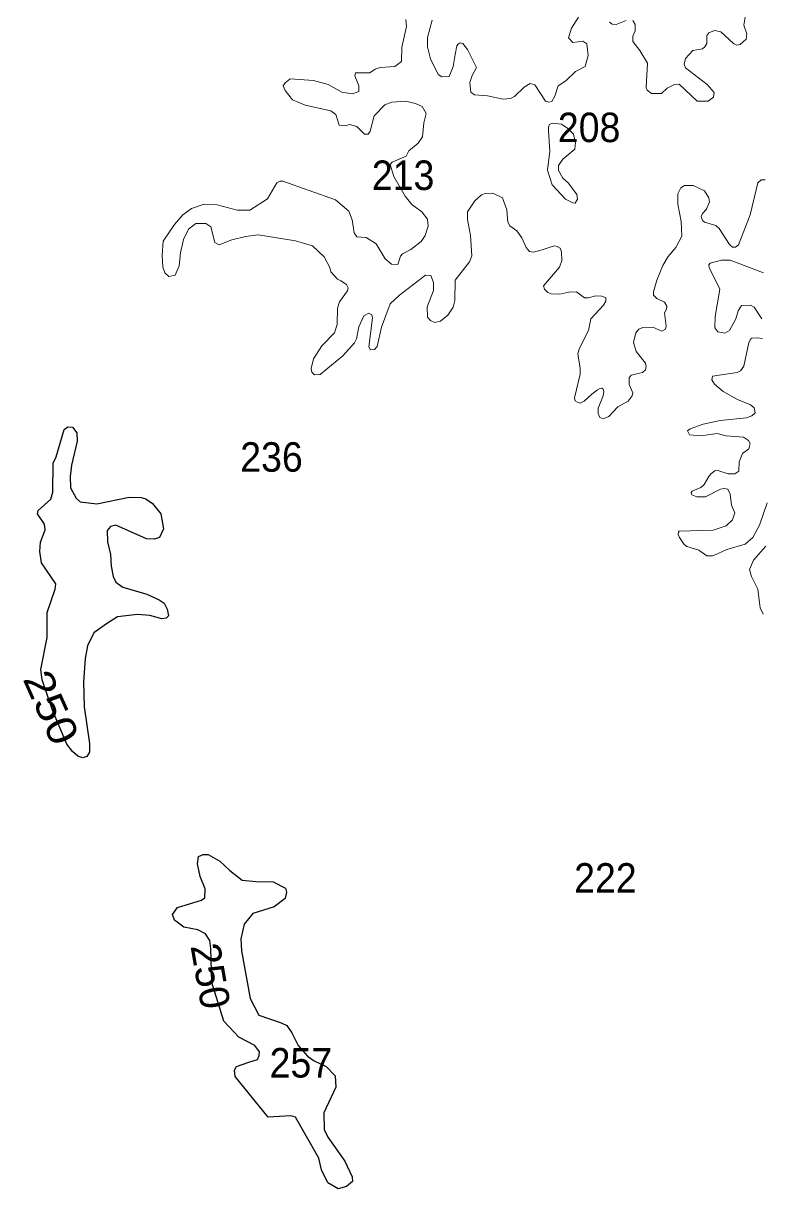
# Model space of a CAD drawing. Extents: x 499.9 to 555.3, y 9281.5 to 9336.8.
# Drawn here: x 514.32 to 518.32, y 9316.65 to 9322.98 of the extents above; entities that cross this region are included whole.
import ezdxf
from ezdxf.enums import TextEntityAlignment as Align

# ---------------------------------------------------------------- set-up
doc = ezdxf.new("R2010")
doc.units = 0
doc.header["$LTSCALE"] = 0.064
doc.layers.add('1', color=7, linetype='Continuous', lineweight=25)
doc.layers.add('2', color=7, linetype='Continuous', lineweight=13)
doc.layers.add('21', color=7, linetype='Continuous')
doc.layers.add('61', color=7, linetype='Continuous')

msp = doc.modelspace()

# ---------------------------------------------------------------- linework, layer by layer
at = {"layer": '1'}
for points in [[(514.5841, 9319.0263), (514.5537, 9319.0673), (514.4754, 9319.2515), (514.4189, 9319.415), (514.4126, 9319.472), (514.4473, 9319.6449), (514.4478, 9319.7811), (514.4903, 9319.9076), (514.4934, 9319.937), (514.416, 9320.051), (514.4079, 9320.1122), (514.4109, 9320.1633), (514.4361, 9320.2301), (514.4332, 9320.2594), (514.3937, 9320.3158), (514.3977, 9320.335), (514.4671, 9320.3964), (514.4777, 9320.4337), (514.4798, 9320.5911), (514.4954, 9320.6247), (514.5395, 9320.7735), (514.5592, 9320.7879), (514.5851, 9320.7872), (514.6079, 9320.7558), (514.6097, 9320.7098), (514.5794, 9320.5804), (514.5717, 9320.5188), (514.5733, 9320.4572), (514.6041, 9320.4021), (514.6268, 9320.382), (514.7164, 9320.3707), (514.8923, 9320.4071), (514.9568, 9320.4056), (514.9829, 9320.3973), (515.019, 9320.3718), (515.0644, 9320.3156), (515.0775, 9320.2356), (515.0558, 9320.1881), (515.0295, 9320.1782), (514.9863, 9320.1801), (514.82, 9320.2541), (514.7907, 9320.2479), (514.7727, 9320.2262), (514.7751, 9320.1634), (514.7911, 9320.0962), (514.7945, 9320.0318), (514.8057, 9319.9755), (514.8201, 9319.946), (514.857, 9319.918), (514.9878, 9319.8807), (515.0548, 9319.8503), (515.0817, 9319.8312), (515.0983, 9319.7994), (515.1044, 9319.7637), (515.0923, 9319.7508), (515.0682, 9319.7472), (515.0046, 9319.7647), (514.9364, 9319.7703), (514.8279, 9319.7577), (514.7694, 9319.7202), (514.7008, 9319.6709), (514.6666, 9319.6003), (514.6528, 9319.5312), (514.6449, 9319.4024), (514.648, 9319.2687), (514.6767, 9319.0706), (514.6765, 9319.0237), (514.6617, 9318.9993), (514.6399, 9318.9929), (514.6126, 9319.002)], [(515.4673, 9317.2638), (515.4634, 9317.2974), (515.475, 9317.3177), (515.5417, 9317.3414), (515.5876, 9317.3564), (515.5971, 9317.3769), (515.599, 9317.3968), (515.5731, 9317.432), (515.4862, 9317.4765), (515.4061, 9317.5631), (515.34, 9317.7727), (515.3344, 9317.9576), (515.3301, 9318.0009), (515.3055, 9318.0383), (515.2636, 9318.0592), (515.1876, 9318.0738), (515.1385, 9318.1109), (515.1262, 9318.1425), (515.1543, 9318.1805), (515.2839, 9318.2203), (515.3018, 9318.232), (515.3035, 9318.281), (515.2766, 9318.3487), (515.2622, 9318.4171), (515.2679, 9318.4568), (515.293, 9318.468), (515.3205, 9318.4682), (515.3846, 9318.4317), (515.4384, 9318.3803), (515.5052, 9318.3289), (515.5799, 9318.3209), (515.673, 9318.3206), (515.7399, 9318.285), (515.746, 9318.2628), (515.738, 9318.2288), (515.6792, 9318.1842), (515.5625, 9318.1475), (515.5154, 9318.0907), (515.4981, 9318.0105), (515.5011, 9317.9445), (515.5479, 9317.6868), (515.5948, 9317.5958), (515.7168, 9317.5555), (515.7471, 9317.5397), (515.7748, 9317.5012), (515.8085, 9317.4312), (515.8587, 9317.3745), (515.895, 9317.348), (515.9601, 9317.3175), (516.0102, 9317.2679), (516.0133, 9317.2052), (515.9472, 9317.0659), (515.9503, 9316.9768), (515.9696, 9316.9339), (516.0613, 9316.8041), (516.1022, 9316.7189), (516.1035, 9316.6938), (516.0717, 9316.6671), (516.0264, 9316.6549), (515.9704, 9316.6872), (515.9355, 9316.7571), (515.9209, 9316.8208), (515.7938, 9317.0426), (515.7688, 9317.0508), (515.6467, 9317.043)]]:
    msp.add_lwpolyline(points, close=True, dxfattribs=at)
at = {"layer": '2'}
for points in [[(516.5039, 9322.4878), (516.4822, 9322.5262), (516.4456, 9322.5429), (516.3917, 9322.5544), (516.3168, 9322.5497), (516.2786, 9322.5355), (516.2207, 9322.4762), (516.2, 9322.3916), (516.1884, 9322.3766), (516.168, 9322.3762), (516.1279, 9322.418), (516.0876, 9322.4283), (516.0638, 9322.4208), (516.0319, 9322.4254), (516.0134, 9322.4825), (515.9864, 9322.5034), (515.8466, 9322.5333), (515.7779, 9322.5631), (515.7378, 9322.6133), (515.7275, 9322.6375), (515.7384, 9322.6547), (515.766, 9322.6768), (515.8926, 9322.6674), (515.9707, 9322.646), (516.0455, 9322.6039), (516.1041, 9322.5945), (516.1379, 9322.6079), (516.1379, 9322.6391), (516.1158, 9322.6921), (516.1192, 9322.7085), (516.1974, 9322.709), (516.2269, 9322.7293), (516.254, 9322.7385), (516.3325, 9322.7428), (516.3696, 9322.7705), (516.3706, 9322.8487), (516.397, 9322.9602), (516.3935, 9322.999)], [(516.5357, 9322.9952), (516.5104, 9322.9005), (516.5102, 9322.8503), (516.5274, 9322.7852), (516.5677, 9322.6997), (516.5889, 9322.6865), (516.6273, 9322.688), (516.6502, 9322.7438)], [(516.7015, 9322.8672), (516.7268, 9322.8352), (516.777, 9322.7371), (516.7524, 9322.6951), (516.7395, 9322.6571), (516.7458, 9322.603), (516.7655, 9322.5894), (516.8364, 9322.5843), (516.9209, 9322.5656), (516.961, 9322.5686), (516.9819, 9322.5803), (517.0345, 9322.6313), (517.0666, 9322.6512), (517.0928, 9322.6445), (517.1503, 9322.5548), (517.1691, 9322.5491), (517.1853, 9322.554), (517.2011, 9322.5822), (517.2187, 9322.6385), (517.2618, 9322.6648), (517.3129, 9322.7154), (517.3657, 9322.7438), (517.3823, 9322.8019), (517.3751, 9322.8667), (517.3528, 9322.8804), (517.2996, 9322.8732), (517.2748, 9322.8993), (517.292, 9322.9513), (517.3296, 9323.0102)], [(517.4981, 9322.9833), (517.512, 9322.973), (517.5336, 9322.9715), (517.5885, 9322.9918)], [(517.6242, 9322.9928), (517.6362, 9322.9717), (517.6366, 9322.9373), (517.6246, 9322.9076), (517.6244, 9322.8784), (517.6628, 9322.8306), (517.7033, 9322.7604), (517.6975, 9322.6294), (517.7024, 9322.6146), (517.725, 9322.5969), (517.7794, 9322.5958), (517.8105, 9322.6261), (517.8497, 9322.6462), (517.875, 9322.6466), (517.9739, 9322.5543), (518.033, 9322.5554), (518.0629, 9322.5764), (518.0652, 9322.6017), (518.028, 9322.6456), (517.9105, 9322.7362), (517.9033, 9322.7564), (517.9098, 9322.7857), (517.9491, 9322.8295), (518.0029, 9322.8386), (518.0155, 9322.8492), (518.0258, 9322.8686), (518.0258, 9322.9121), (518.0361, 9322.9258), (518.0676, 9322.9391), (518.1016, 9322.9314), (518.1704, 9322.8673), (518.1887, 9322.8591), (518.2068, 9322.8618), (518.2387, 9322.8911), (518.2431, 9322.9203), (518.2264, 9322.9681), (518.2338, 9323.011)], [(516.6502, 9322.7438), (516.6598, 9322.8074), (516.6704, 9322.8545), (516.6764, 9322.8645), (516.6885, 9322.8708), (516.7015, 9322.8672)], [(516.3953, 9322.2571), (516.4092, 9322.2847), (516.4596, 9322.3275), (516.4826, 9322.3612), (516.4912, 9322.4382), (516.5039, 9322.4878)], [(516.526, 9321.3657), (516.5113, 9321.3826), (516.5087, 9321.4387), (516.5432, 9321.5271), (516.5421, 9321.5706), (516.5289, 9321.6085), (516.4988, 9321.6113), (516.3581, 9321.5028), (516.307, 9321.455), (516.2609, 9321.3291), (516.2368, 9321.2235), (516.2223, 9321.2081), (516.2017, 9321.2068), (516.1922, 9321.2224), (516.2116, 9321.3794), (516.2084, 9321.3958), (516.1925, 9321.4052), (516.1645, 9321.39), (516.1378, 9321.3308), (516.1246, 9321.266), (516.1143, 9321.2432), (516.0512, 9321.174), (515.9276, 9321.0725), (515.8977, 9321.0705), (515.8833, 9321.0855), (515.8801, 9321.1046), (515.8913, 9321.1575), (515.9368, 9321.2279), (516.0058, 9321.2979), (516.0206, 9321.3435), (516.0221, 9321.4313), (516.0326, 9321.4668), (516.0772, 9321.5258), (516.0799, 9321.5429), (516.0707, 9321.5612), (516.0405, 9321.5809), (516.0219, 9321.5896), (515.9855, 9321.6293), (515.9813, 9321.6523), (515.9503, 9321.7103), (515.8859, 9321.771), (515.7948, 9321.7982), (515.591, 9321.8302), (515.5232, 9321.8212), (515.4486, 9321.8027), (515.3809, 9321.7762), (515.3574, 9321.7888), (515.3346, 9321.8738), (515.3084, 9321.8905), (515.2544, 9321.8908), (515.2144, 9321.8613), (515.1873, 9321.8046), (515.1703, 9321.7322), (515.1636, 9321.6616), (515.1415, 9321.6113), (515.1062, 9321.6033), (515.0862, 9321.6234), (515.0747, 9321.6544), (515.0703, 9321.72), (515.0765, 9321.7951), (515.1385, 9321.8863), (515.1825, 9321.9377), (515.2297, 9321.9721), (515.2982, 9321.9957), (515.3691, 9321.9922), (515.4786, 9321.9636), (515.5464, 9321.9644), (515.6429, 9322.0249), (515.6931, 9322.1124), (515.7094, 9322.1215), (515.7248, 9322.1211), (516.0117, 9322.0202), (516.0835, 9321.9584), (516.1014, 9321.9104), (516.1122, 9321.8405), (516.1266, 9321.8187), (516.1773, 9321.8155), (516.2313, 9321.7807), (516.2807, 9321.7005), (516.3152, 9321.6711), (516.3495, 9321.6687), (516.3637, 9321.7149), (516.3742, 9321.7271), (516.4191, 9321.7502), (516.4761, 9321.7935), (516.497, 9321.8264), (516.5146, 9321.8773), (516.5102, 9321.9156), (516.4804, 9321.9552), (516.4259, 9321.9942), (516.3891, 9322.0388), (516.327, 9322.1455), (516.3084, 9322.2114), (516.3193, 9322.2241), (516.3953, 9322.2571)], [(518.3429, 9322.1276), (518.3215, 9322.1275), (518.3021, 9322.1111), (518.2608, 9321.9385), (518.1975, 9321.7755), (518.1813, 9321.7627), (518.1658, 9321.7626), (518.1484, 9321.7777), (518.092, 9321.865), (518.074, 9321.8799), (518.0124, 9321.8992), (518.002, 9321.9075), (517.9952, 9321.9286), (518.0029, 9321.9459), (518.0246, 9321.9698), (518.0411, 9322.0094), (518.0376, 9322.0313), (518.0129, 9322.0683), (517.9521, 9322.0974), (517.9046, 9322.0974), (517.885, 9322.0856), (517.8694, 9322.0522)], [(517.8169, 9321.7124), (517.7879, 9321.664), (517.7538, 9321.584), (517.7357, 9321.5209), (517.7368, 9321.5028), (517.7542, 9321.485), (517.796, 9321.4641), (517.8085, 9321.4424), (517.8066, 9321.426), (517.7962, 9321.4068), (517.8055, 9321.3346), (517.8025, 9321.3185), (517.7821, 9321.3069), (517.7323, 9321.3287), (517.6793, 9321.3273), (517.6563, 9321.3175), (517.6411, 9321.2975), (517.6277, 9321.2453), (517.6423, 9321.1962), (517.6926, 9321.1342), (517.6964, 9321.1158), (517.6923, 9321.0969), (517.6775, 9321.0833), (517.6162, 9321.0689), (517.6044, 9321.0535), (517.6039, 9321.0186), (517.6239, 9320.9725), (517.6208, 9320.9565), (517.5992, 9320.927), (517.5433, 9320.8974), (517.4935, 9320.8436), (517.4636, 9320.8315), (517.4457, 9320.8388), (517.4367, 9320.8614), (517.4367, 9320.8894), (517.4643, 9320.9566), (517.4673, 9320.9805), (517.4642, 9320.9923), (517.4556, 9320.9985), (517.4457, 9320.9958), (517.4322, 9320.9895), (517.4016, 9320.9659), (517.36, 9320.928), (517.3391, 9320.9174), (517.3242, 9320.9229), (517.3122, 9320.9299), (517.3077, 9320.9447), (517.3378, 9321.0743), (517.3392, 9321.1044), (517.3268, 9321.1864), (517.3342, 9321.2144), (517.3838, 9321.3115), (517.3957, 9321.374), (517.4647, 9321.4474), (517.4776, 9321.4691), (517.4776, 9321.4887), (517.4571, 9321.4979), (517.4237, 9321.499), (517.3824, 9321.4874), (517.3623, 9321.4882), (517.3185, 9321.5213), (517.2773, 9321.5197), (517.2288, 9321.5088), (517.1819, 9321.5104), (517.1624, 9321.517), (517.1451, 9321.5348), (517.1394, 9321.5533), (517.2269, 9321.6537), (517.239, 9321.691), (517.2375, 9321.7371), (517.23, 9321.7572), (517.2146, 9321.7673), (517.1971, 9321.7709), (517.1323, 9321.7486), (517.0853, 9321.7366), (517.0637, 9321.7387), (517.0462, 9321.761), (517.0225, 9321.8143), (516.9946, 9321.8513), (516.9567, 9321.8791), (516.9465, 9321.8988), (516.9437, 9321.9187), (516.9414, 9321.9663), (516.9173, 9322.0305), (516.8653, 9322.0555), (516.8229, 9322.0546), (516.8025, 9322.0477), (516.7676, 9322.0145), (516.7271, 9321.9551), (516.7272, 9321.9135), (516.7441, 9321.8262), (516.7517, 9321.7165), (516.7387, 9321.6833), (516.6598, 9321.5843), (516.6578, 9321.4741)], [(517.8694, 9322.0522), (517.8678, 9321.9966), (517.8869, 9321.9027), (517.8898, 9321.8224), (517.8581, 9321.7603), (517.8169, 9321.7124)], [(518.3251, 9321.3746), (518.2835, 9321.438), (518.2625, 9321.448), (518.2139, 9321.4467), (518.1955, 9321.4172), (518.1837, 9321.3733), (518.1481, 9321.3107), (518.1233, 9321.2972), (518.0849, 9321.3032), (518.07, 9321.3253), (518.0707, 9321.3875), (518.0969, 9321.5343), (518.0383, 9321.652), (518.0369, 9321.6677), (518.0441, 9321.6768), (518.1049, 9321.6916), (518.1527, 9321.6916), (518.334, 9321.6245)], [(516.6578, 9321.4741), (516.6497, 9321.4381), (516.621, 9321.3937), (516.5817, 9321.361), (516.5501, 9321.3547), (516.526, 9321.3657)], [(518.1409, 9320.5335), (518.1781, 9320.5335), (518.1991, 9320.5469), (518.2022, 9320.5984), (518.2198, 9320.6427), (518.2542, 9320.6685), (518.2605, 9320.6986), (518.2516, 9320.7139), (518.2242, 9320.7318), (518.1306, 9320.7395), (518.0818, 9320.7526), (517.9927, 9320.7401), (517.9317, 9320.7451), (517.9212, 9320.7658), (517.9348, 9320.7781), (518.0055, 9320.8034), (518.0985, 9320.8227), (518.241, 9320.837), (518.2693, 9320.8471), (518.2873, 9320.8648), (518.2828, 9320.891), (518.2622, 9320.9077), (518.1925, 9320.9359), (518.1137, 9320.98), (518.0667, 9321.019), (518.0528, 9321.0425), (518.0572, 9321.0623), (518.1901, 9321.0822), (518.2082, 9321.0919), (518.2275, 9321.1165), (518.2542, 9321.2453), (518.2648, 9321.2658), (518.2699, 9321.2686), (518.2974, 9321.2715), (518.3277, 9321.2683)], [(518.0118, 9320.4747), (518.0362, 9320.5192), (518.0478, 9320.5341), (518.07, 9320.5496), (518.0858, 9320.5504), (518.1409, 9320.5335)], [(518.3537, 9320.3752), (518.3112, 9320.2547), (518.2756, 9320.1885), (518.2337, 9320.1513), (518.1337, 9320.1224), (518.0883, 9320.1001), (518.0572, 9320.0876), (518.0268, 9320.0891), (517.9823, 9320.1185), (517.9168, 9320.1383), (517.9035, 9320.1492), (517.8772, 9320.1878), (517.871, 9320.2045), (517.8713, 9320.2172), (517.8765, 9320.2221), (518.0611, 9320.2278), (518.1304, 9320.2508), (518.1649, 9320.283), (518.1776, 9320.322), (518.1592, 9320.3629), (518.1526, 9320.4225), (518.1396, 9320.4498), (518.1198, 9320.4537), (518.0995, 9320.4498), (518.019, 9320.4076), (517.9713, 9320.4091), (517.9445, 9320.4195), (517.941, 9320.4305), (517.9465, 9320.4395), (517.9938, 9320.4597), (518.0118, 9320.4747)], [(518.3322, 9319.7715), (518.3145, 9319.8056), (518.3021, 9319.9076), (518.2676, 9319.977), (518.2578, 9320.0133), (518.2795, 9320.0647), (518.3462, 9320.1415)]]:
    msp.add_lwpolyline(points, dxfattribs=at)
msp.add_lwpolyline([(517.2447, 9322.2398), (517.3089, 9322.2948), (517.3134, 9322.3304), (517.3026, 9322.3761), (517.2717, 9322.4064), (517.238, 9322.4306), (517.1889, 9322.436), (517.1727, 9322.4286), (517.166, 9322.4132), (517.1676, 9322.3936), (517.1738, 9322.284), (517.1615, 9322.1807), (517.1872, 9322.1003), (517.2599, 9322.023), (517.2989, 9322.0026), (517.3116, 9322.0024), (517.3248, 9322.0228), (517.3213, 9322.0488), (517.2746, 9322.1096), (517.2451, 9322.1366), (517.2217, 9322.178), (517.2204, 9322.2057)], close=True, dxfattribs=at)

# ---------------------------------------------------------------- texts
at = {"layer": '21', "width": 0.95}
for s, p in [('208', (517.2176, 9322.3328)), ('213', (516.2084, 9322.0732)), ('236', (515.4944, 9320.5447)), ('222', (517.3061, 9318.261)), ('257', (515.6537, 9317.2578))]:
    msp.add_text(s, height=0.16, dxfattribs=at).set_placement(p)
at = {"layer": '61', "width": 1.15}
msp.add_text('250', height=0.16, rotation=294.001, dxfattribs=at).set_placement((514.3959, 9319.2332), align=Align.CENTER)
at = {"layer": '61'}
msp.add_text('250', height=0.16, rotation=279.894, dxfattribs=at).set_placement((515.2548, 9317.7957), align=Align.CENTER)

doc.saveas('drawing.dxf')
